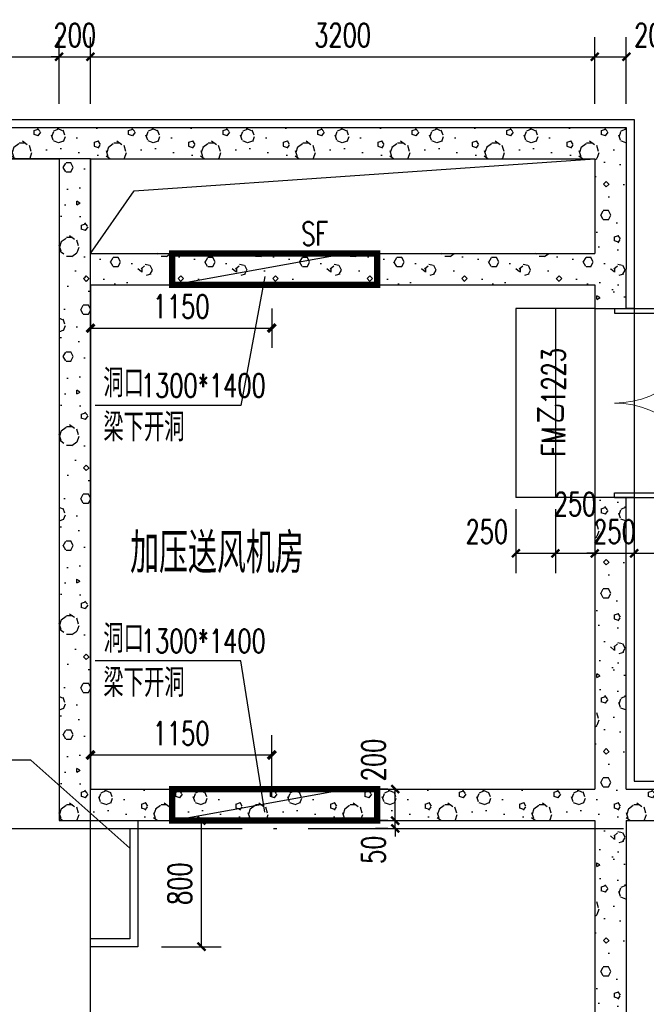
# Model space of a CAD drawing. Extents: x 797781 to 1255204, y 21234 to 1024248.
# Tile 930 of 1056: x 1190224 to 1194201, y 595164 to 601413. Entities that reach past the tile are written whole.
import ezdxf

# ---------------------------------------------------------------- set-up
doc = ezdxf.new("R2010")
doc.units = 0
doc.header["$LTSCALE"] = 1000
doc.header["$MEASUREMENT"] = 0
doc.linetypes.add('230303生产综合楼-平面图_t8$0$DOTE', pattern=[2.42, 2, -0.2, 0.02, -0.2])
for name, color, linetype in [('230303生产综合楼-平面图_t8$0$DOOR_FIRE', 4, 'Continuous'), ('230303生产综合楼-平面图_t8$0$DOOR_FIRE_TEXT', 7, 'Continuous'), ('230303生产综合楼-平面图_t8$0$DOTE', 1, '230303生产综合楼-平面图_t8$0$DOTE'), ('230303生产综合楼-平面图_t8$0$PUB_DIM', 3, 'Continuous'), ('230303生产综合楼-平面图_t8$0$PUB_HATCH', 8, 'Continuous'), ('230303生产综合楼-平面图_t8$0$PUB_TEXT', 7, 'Continuous'), ('230303生产综合楼-平面图_t8$0$STAIR', 2, 'Continuous'), ('230303生产综合楼-平面图_t8$0$SURFACE', 6, 'Continuous'), ('230303生产综合楼-平面图_t8$0$WALL', 40, 'Continuous'), ('230303生产综合楼-平面图_t8$0$条件', 7, 'Continuous'), ('230303生产综合楼-平面图_t8$0$板洞', 6, 'Continuous'), ('230303生产综合楼-平面图_t8$0$看线', 115, 'Continuous'), ('DIM_LEAD', 3, 'Continuous'), ('PUB_DIM', 3, 'Continuous'), ('PUB_TEXT', 7, 'Continuous')]:
    doc.layers.add(name, color=color, linetype=linetype)
doc.styles.add('230303生产综合楼-平面图_t8$0$_TCH_DIM', font='SIMPLEX', dxfattribs={"bigfont": 'GBCBIG'})
doc.styles.add('230303生产综合楼-平面图_T8$0$_TCH_DIM_T3', font='SIMPLEX', dxfattribs={"width": 0.705882, "bigfont": 'GBCBIG'})
doc.styles.add('230303生产综合楼-平面图_t8$0$_TCH_WINDOW', font='SIMPLEX', dxfattribs={"height": 3.5, "bigfont": 'GBCBIG'})
doc.styles.add('_TCH_DIM', font='SIMPLEX', dxfattribs={"bigfont": 'GBCBIG'})
doc.styles.add('_TCH_DIM_T3', font='SIMPLEX', dxfattribs={"width": 0.705882, "bigfont": 'GBCBIG'})
doc.dimstyles.new('230303生产综合楼-平面图_T8$0$_TCH_ARCH&&50', dxfattribs={"dimtxt": 148.75, "dimasz": 50, "dimexe": 125, "dimexo": 150, "dimgap": 63.125, "dimtad": 1, "dimdec": 0, "dimzin": 0, "dimdsep": 46, "dimtxsty": '230303生产综合楼-平面图_T8$0$_TCH_DIM_T3', "dimblk": '230303生产综合楼-平面图_t8$0$_ArchTick', "dimcen": 0.09, "dimclrt": 7, "dimazin": 2, "dimtfac": 1, "dimtdec": 0, "dimtix": 1, "dimtmove": 2, "dimatfit": 3, "dimfxl": 1, "dimtolj": 1, "dimtzin": 0, "dimarcsym": 0})
doc.dimstyles.new('_TCH_ARCH&&50', dxfattribs={"dimtxt": 148.75, "dimasz": 50, "dimexe": 125, "dimexo": 150, "dimgap": 63.125, "dimtad": 1, "dimdec": 0, "dimzin": 0, "dimdsep": 46, "dimtxsty": '_TCH_DIM_T3', "dimblk": 'ARCHTICK', "dimcen": 0.09, "dimclrt": 7, "dimazin": 2, "dimtfac": 1, "dimtdec": 0, "dimtix": 1, "dimtmove": 2, "dimatfit": 3, "dimfxl": 1, "dimtolj": 1, "dimtzin": 0, "dimarcsym": 0})
pattern_1 = [(0, (177, -183), (300, 600), [0, -600]), (0, (-174, -264), (300, 600), [0, -600]), (0, (21, -270), (300, 600), [0, -600]), (0, (234, -93), (300, 600), [0, -600]), (0, (-15, -300), (300, 600), [0, -600]), (0, (294, 285), (300, 600), [0, -600]), (0, (111, 237), (300, 600), [0, -600]), (0, (207, 162), (300, 600), [0, -600]), (0, (-282, 150), (300, 600), [0, -600]), (0, (12, 123), (300, 600), [0, -600]), (0, (-102, -30), (300, 600), [0, -600]), (0, (-96, -255), (300, 600), [0, -600]), (0, (129, -279), (300, 600), [0, -600]), (0, (294, -15), (300, 600), [0, -600]), (0, (-267, -108), (300, 600), [0, -600]), (0, (-216, -6), (300, 600), [0, -600]), (0, (18, -48), (300, 600), [0, -600]), (0, (-66, -135), (300, 600), [0, -600]), (0, (-114, 63), (300, 600), [0, -600]), (0, (-39, 288), (300, 600), [0, -600]), (0, (-243, -234), (300, 600), [0, -600]), (0, (87, 165), (300, 600), [0, -600]), (0, (-192, 174), (300, 600), [0, -600]), (0, (-240, 252), (300, 600), [0, -600]), (130.601294, (257.143, 97.143), (-1499.9999834, 1800.0000079), [26.34155, -11037.111]), (18.434949, (214.29, 108.57), (1499.9999945, 599.9999956), [27.10524, -3767.6279]), (90, (214.3, 82.86), (300, 600), [25.71428, -1174.28565]), (161.565051, (240, 74.29), (-1500.0000076, 599.999955), [27.10524, -3767.6279]), (53.130102, (240, 74.29), (300.000001, 600), [28.57143, -2971.4285]), (135, (262.86, -231.43), (-300.000036, 599.99996), [24.24366, -1672.8126]), (45, (228.57, -231.43), (299.999998, 599.999998), [24.24366, -1672.8126]), (135, (245.71, -248.57), (-300.000036, 599.99996), [24.24366, -1672.8126]), (45, (245.71, -248.57), (299.999998, 599.999998), [24.24366, -1672.8126]), (116.56505, (-25.7, 171.43), (-5e-05, 1199.99997), [31.94383, -638.8765]), (180, (-40, 200), (-300, 600), [34.28572, -565.71425]), (63.43495, (-88.57, 171.43), (3e-06, 1200), [31.94383, -638.8765]), (116.56505, (-74.3, 142.86), (-5e-05, 1199.99997), [31.94383, -638.8765]), (0, (-74.3, 142.86), (300, 600), [34.28572, -565.71425]), (63.43495, (-40, 142.86), (3e-06, 1200), [31.94383, -638.8765]), (107.102728, (200, -31.429), (-899.9999656, 3000.00000484), [38.86135, -16282.9025]), (143.972626, (188.57, 5.714), (-5699.9999277, 4199.9999952), [38.86135, -8122.02]), (180, (157.14, 28.6), (-300, 600), [37.14286, -562.8571]), (36.0273733, (88.57, 5.714), (5699.9999579, 4199.9999547), [38.86135, -8122.02]), (71.565051, (77.14, -28.57), (900.0000046, 2999.999995), [36.14032, -3758.5928]), (107.102728, (88.571, -65.714), (-899.9999656, 3000.00000484), [38.86135, -16282.9025]), (143.972626, (120, -88.57), (-5699.9999277, 4199.9999952), [38.86135, -8122.02]), (0, (120, -88.6), (300, 600), [37.14286, -562.8571]), (36.0273733, (157.143, -88.57), (5699.9999579, 4199.9999547), [38.86135, -8122.02]), (71.565051, (188.57, -65.71), (900.0000046, 2999.999995), [36.14032, -3758.5928]), (150.255118, (205.714, 248.57), (-900.000002, 599.9999926), [23.03502, -4814.3196]), (90, (185.7, 237.14), (300, 600), [22.85714, -1177.14275]), (29.744881, (185.714, 237.14), (900.0000005, 599.999997), [23.03502, -4814.3196]), (116.56505, (65.7, -177.14), (-5e-05, 1199.99997), [31.94383, -638.8765]), (168.690067, (51.43, -148.57), (-2700.000002, 599.999985), [29.13725, -6089.6855]), (41.185925, (0, -162.857), (7499.99995456, 6599.9999423), [30.37184, -12725.802]), (90, (0, -191.43), (300, 600), [28.57143, -1171.4285]), (138.814074, (22.857, -211.429), (-7499.9998667, 6600.00004204), [30.37184, -12725.802]), (16.6992442, (22.857, -211.429), (9899.9999255, 2999.9999686), [29.82945, -12498.5375]), (60.945396, (51.43, -202.857), (299.9999992, 599.9999947), [29.41609, -12325.3395]), (109.983106, (-185.714, 74.286), (-1500.00000565, 4199.9999889), [33.442, -14012.1975]), (155.556045, (-197.143, 105.714), (-3900.00001487, 1799.9999626), [34.52299, -14465.1315]), (24.4439547, (-260, 105.714), (3900.00000195, 1799.99999134), [34.52299, -14465.1315]), (70.0168934, (-271.429, 74.286), (1500.0000045, 4199.9999896), [33.442, -14012.1975]), (109.983106, (-260, 42.857), (-1500.00000565, 4199.9999889), [33.442, -14012.1975]), (160.016893, (-228.57, 31.43), (-1500.0000009, 599.9999727), [33.442, -6989.3775]), (19.9831065, (-228.57, 31.43), (1499.9999918, 599.999999), [33.442, -6989.3775]), (70.0168934, (-197.143, 42.857), (1500.0000045, 4199.9999896), [33.442, -14012.1975]), (122.005383, (37.14, 20), (-300.0000403, 599.9999694), [26.95423, -5633.434]), (18.434949, (-2.86, 34.29), (1499.9999945, 599.9999956), [27.10524, -3767.6279]), (90, (-2.86, 8.57), (300, 600), [25.71428, -1174.28565]), (161.565051, (22.86, 0), (-1500.0000076, 599.999955), [27.10524, -3767.6279]), (54.4623222, (22.857, 0), (2099.999997, 2999.9999955), [24.57807, -10298.2115]), (116.56505, (-137.14, -125.7), (-5e-05, 1199.99997), [31.94383, -638.8765]), (180, (-151.4, -97.14), (-300, 600), [31.42857, -568.5714]), (59.0362434, (-200, -125.714), (300.000001, 599.999997), [33.31973, -6963.822]), (120.963756, (-182.857, -154.286), (-300.000041, 599.9999724), [33.31973, -6963.822]), (0, (-182.86, -154.3), (300, 600), [31.42857, -568.5714]), (63.43495, (-151.43, -154.3), (3e-06, 1200), [31.94383, -638.8765])]

# ---------------------------------------------------------------- blocks, each defined once
blk = doc.blocks.new('_ArchTick')
at = {"color": 0, "linetype": 'ByBlock', "const_width": 0.4}
blk.add_lwpolyline([(-0.5, -0.5), (0.5, 0.5)], dxfattribs=at)
blk = doc.blocks.new('*D1541')
at = {"layer": 'Defpoints', "color": 0, "transparency": 16777216}
for p in [(1191824, 596746.6), (1190673.6, 596330), (1191824, 596330)]:
    blk.add_point(p, dxfattribs=at)
at = {"layer": 'PUB_DIM', "color": 0, "lineweight": -2, "transparency": 16777216}
for p, q in [((1190673.6, 596480), (1190673.6, 596871.6)), ((1191824, 596480), (1191824, 596871.6)), ((1190673.6, 596746.6), (1191824, 596746.6))]:
    blk.add_line(p, q, dxfattribs=at)
at = {"layer": 'PUB_DIM', "color": 0, "lineweight": -2, "transparency": 16777216, "xscale": 50, "yscale": 50, "zscale": 50, "rotation": 180}
blk.add_blockref('_ArchTick', (1190673.6, 596746.6), dxfattribs=at)
at = {"layer": 'PUB_DIM', "color": 0, "lineweight": -2, "transparency": 16777216, "xscale": 50, "yscale": 50, "zscale": 50}
blk.add_blockref('_ArchTick', (1191824, 596746.6), dxfattribs=at)
at = {"layer": 'PUB_DIM', "color": 7, "transparency": 16777216, "insert": (1191248.8, 596884.1), "char_height": 148.75, "attachment_point": 5, "style": '_TCH_DIM_T3'}
blk.add_mtext('\\A1;1150', dxfattribs=at)
blk = doc.blocks.new('230303生产综合楼-平面图_t8$0$_ArchTick')
at = {"color": 0, "linetype": 'ByBlock', "const_width": 0.3}
blk.add_lwpolyline([(-0.5, -0.5), (0.5, 0.5)], dxfattribs=at)
blk = doc.blocks.new('*D3311')
at = {"layer": '230303生产综合楼-平面图_t8$0$PUB_DIM', "color": 0, "lineweight": -2, "transparency": 16777216}
for p, q in [((1194123.6, 598306), (1194123.6, 597901.6)), ((1194373.6, 598306), (1194373.6, 597901.6)), ((1194123.6, 598026.6), (1194373.6, 598026.6))]:
    blk.add_line(p, q, dxfattribs=at)
at = {"layer": 'Defpoints', "color": 0, "transparency": 16777216}
for p in [(1194123.6, 598456), (1194373.6, 598456), (1194373.6, 598026.6)]:
    blk.add_point(p, dxfattribs=at)
at = {"layer": '230303生产综合楼-平面图_t8$0$PUB_DIM', "color": 0, "lineweight": -2, "transparency": 16777216, "xscale": 50, "yscale": 50, "zscale": 50, "rotation": 180}
blk.add_blockref('230303生产综合楼-平面图_t8$0$_ArchTick', (1194123.6, 598026.6), dxfattribs=at)
at = {"layer": '230303生产综合楼-平面图_t8$0$PUB_DIM', "color": 0, "lineweight": -2, "transparency": 16777216, "xscale": 50, "yscale": 50, "zscale": 50}
blk.add_blockref('230303生产综合楼-平面图_t8$0$_ArchTick', (1194373.6, 598026.6), dxfattribs=at)
at = {"layer": '230303生产综合楼-平面图_t8$0$PUB_DIM', "color": 7, "transparency": 16777216, "insert": (1194558.6, 598164.1), "char_height": 148.75, "attachment_point": 5, "style": '230303生产综合楼-平面图_T8$0$_TCH_DIM_T3'}
blk.add_mtext('\\A1;250', dxfattribs=at)
blk = doc.blocks.new('*D3312')
at = {"layer": '230303生产综合楼-平面图_t8$0$PUB_DIM', "color": 0, "lineweight": -2, "transparency": 16777216}
for p, q in [((1193873.6, 598306), (1193873.6, 597901.6)), ((1194123.6, 598306), (1194123.6, 597901.6)), ((1193873.6, 598026.6), (1193823.6, 598026.6)), ((1193873.6, 598026.6), (1194123.6, 598026.6)), ((1194123.6, 598026.6), (1194173.6, 598026.6))]:
    blk.add_line(p, q, dxfattribs=at)
at = {"layer": 'Defpoints', "color": 0, "transparency": 16777216}
for p in [(1193873.6, 598456), (1194123.6, 598456), (1194123.6, 598026.6)]:
    blk.add_point(p, dxfattribs=at)
at = {"layer": '230303生产综合楼-平面图_t8$0$PUB_DIM', "color": 0, "lineweight": -2, "transparency": 16777216, "xscale": 50, "yscale": 50, "zscale": 50}
blk.add_blockref('230303生产综合楼-平面图_t8$0$_ArchTick', (1193873.6, 598026.6), dxfattribs=at)
at = {"layer": '230303生产综合楼-平面图_t8$0$PUB_DIM', "color": 0, "lineweight": -2, "transparency": 16777216, "xscale": 50, "yscale": 50, "zscale": 50, "rotation": 180}
blk.add_blockref('230303生产综合楼-平面图_t8$0$_ArchTick', (1194123.6, 598026.6), dxfattribs=at)
at = {"layer": '230303生产综合楼-平面图_t8$0$PUB_DIM', "color": 7, "transparency": 16777216, "insert": (1193998.6, 598164.1), "char_height": 148.75, "attachment_point": 5, "style": '230303生产综合楼-平面图_T8$0$_TCH_DIM_T3'}
blk.add_mtext('\\A1;250', dxfattribs=at)
blk = doc.blocks.new('*D3313')
at = {"layer": '230303生产综合楼-平面图_t8$0$PUB_DIM', "color": 0, "lineweight": -2, "transparency": 16777216}
for p, q in [((1193623.6, 598306), (1193623.6, 597901.6)), ((1193873.6, 598306), (1193873.6, 597901.6)), ((1193623.6, 598026.6), (1193873.6, 598026.6))]:
    blk.add_line(p, q, dxfattribs=at)
at = {"layer": 'Defpoints', "color": 0, "transparency": 16777216}
for p in [(1193623.6, 598456), (1193873.6, 598456), (1193873.6, 598026.6)]:
    blk.add_point(p, dxfattribs=at)
at = {"layer": '230303生产综合楼-平面图_t8$0$PUB_DIM', "color": 0, "lineweight": -2, "transparency": 16777216, "xscale": 50, "yscale": 50, "zscale": 50, "rotation": 180}
blk.add_blockref('230303生产综合楼-平面图_t8$0$_ArchTick', (1193623.6, 598026.6), dxfattribs=at)
at = {"layer": '230303生产综合楼-平面图_t8$0$PUB_DIM', "color": 0, "lineweight": -2, "transparency": 16777216, "xscale": 50, "yscale": 50, "zscale": 50}
blk.add_blockref('230303生产综合楼-平面图_t8$0$_ArchTick', (1193873.6, 598026.6), dxfattribs=at)
at = {"layer": '230303生产综合楼-平面图_t8$0$PUB_DIM', "color": 7, "transparency": 16777216, "insert": (1193748.6, 598339.1), "char_height": 148.75, "attachment_point": 5, "style": '230303生产综合楼-平面图_T8$0$_TCH_DIM_T3'}
blk.add_mtext('\\A1;250', dxfattribs=at)
blk = doc.blocks.new('*D3314')
at = {"layer": '230303生产综合楼-平面图_t8$0$PUB_DIM', "color": 0, "lineweight": -2, "transparency": 16777216}
for p, q in [((1193373.6, 598306), (1193373.6, 597901.6)), ((1193623.6, 598306), (1193623.6, 597901.6)), ((1193373.6, 598026.6), (1193623.6, 598026.6))]:
    blk.add_line(p, q, dxfattribs=at)
at = {"layer": 'Defpoints', "color": 0, "transparency": 16777216}
for p in [(1193373.6, 598456), (1193623.6, 598456), (1193623.6, 598026.6)]:
    blk.add_point(p, dxfattribs=at)
at = {"layer": '230303生产综合楼-平面图_t8$0$PUB_DIM', "color": 0, "lineweight": -2, "transparency": 16777216, "xscale": 50, "yscale": 50, "zscale": 50, "rotation": 180}
blk.add_blockref('230303生产综合楼-平面图_t8$0$_ArchTick', (1193373.6, 598026.6), dxfattribs=at)
at = {"layer": '230303生产综合楼-平面图_t8$0$PUB_DIM', "color": 0, "lineweight": -2, "transparency": 16777216, "xscale": 50, "yscale": 50, "zscale": 50}
blk.add_blockref('230303生产综合楼-平面图_t8$0$_ArchTick', (1193623.6, 598026.6), dxfattribs=at)
at = {"layer": '230303生产综合楼-平面图_t8$0$PUB_DIM', "color": 7, "transparency": 16777216, "insert": (1193188.6, 598164.1), "char_height": 148.75, "attachment_point": 5, "style": '230303生产综合楼-平面图_T8$0$_TCH_DIM_T3'}
blk.add_mtext('\\A1;250', dxfattribs=at)
blk = doc.blocks.new('*D3317')
at = {"layer": 'Defpoints', "color": 0, "transparency": 16777216}
for p in [(1190673.6, 599730), (1191824, 599730), (1191824, 599456.1)]:
    blk.add_point(p, dxfattribs=at)
at = {"layer": 'PUB_DIM', "color": 0, "lineweight": -2, "transparency": 16777216}
for p, q in [((1190673.6, 599580), (1190673.6, 599331.1)), ((1191824, 599580), (1191824, 599331.1)), ((1190673.6, 599456.1), (1191824, 599456.1))]:
    blk.add_line(p, q, dxfattribs=at)
at = {"layer": 'PUB_DIM', "color": 0, "lineweight": -2, "transparency": 16777216, "xscale": 50, "yscale": 50, "zscale": 50, "rotation": 180}
blk.add_blockref('_ArchTick', (1190673.6, 599456.1), dxfattribs=at)
at = {"layer": 'PUB_DIM', "color": 0, "lineweight": -2, "transparency": 16777216, "xscale": 50, "yscale": 50, "zscale": 50}
blk.add_blockref('_ArchTick', (1191824, 599456.1), dxfattribs=at)
at = {"layer": 'PUB_DIM', "color": 7, "transparency": 16777216, "insert": (1191248.8, 599593.6), "char_height": 148.75, "attachment_point": 5, "style": '_TCH_DIM_T3'}
blk.add_mtext('\\A1;1150', dxfattribs=at)
blk = doc.blocks.new('*D3349')
at = {"layer": '230303生产综合楼-平面图_t8$0$PUB_DIM', "color": 0, "lineweight": -2, "transparency": 16777216}
for p, q in [((1191123.6, 596330), (1191502.5, 596330)), ((1191377.5, 595530), (1191377.5, 596330)), ((1191123.6, 595530), (1191502.5, 595530))]:
    blk.add_line(p, q, dxfattribs=at)
at = {"layer": 'Defpoints', "color": 0, "transparency": 16777216}
for p in [(1190973.6, 596330), (1191377.5, 596330), (1190973.6, 595530)]:
    blk.add_point(p, dxfattribs=at)
at = {"layer": '230303生产综合楼-平面图_t8$0$PUB_DIM', "color": 0, "lineweight": -2, "transparency": 16777216, "xscale": 50, "yscale": 50, "zscale": 50}
for p, rotation in [((1191377.5, 596330), 90), ((1191377.5, 595530), 270)]:
    blk.add_blockref('230303生产综合楼-平面图_t8$0$_ArchTick', p, dxfattribs=dict(at, rotation=rotation))
at = {"layer": '230303生产综合楼-平面图_t8$0$PUB_DIM', "color": 7, "transparency": 16777216, "insert": (1191240, 595930), "char_height": 148.75, "attachment_point": 5, "rotation": 90, "style": '230303生产综合楼-平面图_T8$0$_TCH_DIM_T3'}
blk.add_mtext('\\A1;800', dxfattribs=at)
blk = doc.blocks.new('*D3358')
at = {"layer": '230303生产综合楼-平面图_t8$0$PUB_DIM', "color": 0, "lineweight": -2, "transparency": 16777216}
for p, q in [((1192561.1, 596530), (1192482.3, 596530)), ((1192607.3, 596330), (1192607.3, 596530)), ((1192561.1, 596330), (1192482.3, 596330))]:
    blk.add_line(p, q, dxfattribs=at)
at = {"layer": 'Defpoints', "color": 0, "transparency": 16777216}
for p in [(1192607.3, 596530), (1192711.1, 596530), (1192711.1, 596330)]:
    blk.add_point(p, dxfattribs=at)
at = {"layer": '230303生产综合楼-平面图_t8$0$PUB_DIM', "color": 0, "lineweight": -2, "transparency": 16777216, "xscale": 50, "yscale": 50, "zscale": 50}
for p, rotation in [((1192607.3, 596530), 90), ((1192607.3, 596330), 270)]:
    blk.add_blockref('230303生产综合楼-平面图_t8$0$_ArchTick', p, dxfattribs=dict(at, rotation=rotation))
at = {"layer": '230303生产综合楼-平面图_t8$0$PUB_DIM', "color": 7, "transparency": 16777216, "insert": (1192469.8, 596715), "char_height": 148.75, "attachment_point": 5, "rotation": 90, "style": '230303生产综合楼-平面图_T8$0$_TCH_DIM_T3'}
blk.add_mtext('\\A1;200', dxfattribs=at)
blk = doc.blocks.new('*D3359')
at = {"layer": '230303生产综合楼-平面图_t8$0$PUB_DIM', "color": 0, "lineweight": -2, "transparency": 16777216}
for p, q in [((1192561.1, 596330), (1192482.3, 596330)), ((1192607.3, 596330), (1192607.3, 596380)), ((1192607.3, 596280), (1192607.3, 596330)), ((1192561.1, 596280), (1192482.3, 596280)), ((1192607.3, 596280), (1192607.3, 596230))]:
    blk.add_line(p, q, dxfattribs=at)
at = {"layer": 'Defpoints', "color": 0, "transparency": 16777216}
for p in [(1192607.3, 596330), (1192711.1, 596330), (1192711.1, 596280)]:
    blk.add_point(p, dxfattribs=at)
at = {"layer": '230303生产综合楼-平面图_t8$0$PUB_DIM', "color": 0, "lineweight": -2, "transparency": 16777216, "xscale": 50, "yscale": 50, "zscale": 50}
for p, rotation in [((1192607.3, 596330), 270), ((1192607.3, 596280), 90)]:
    blk.add_blockref('230303生产综合楼-平面图_t8$0$_ArchTick', p, dxfattribs=dict(at, rotation=rotation))
at = {"layer": '230303生产综合楼-平面图_t8$0$PUB_DIM', "color": 7, "transparency": 16777216, "insert": (1192469.8, 596145), "char_height": 148.75, "attachment_point": 5, "rotation": 90, "style": '230303生产综合楼-平面图_T8$0$_TCH_DIM_T3'}
blk.add_mtext('\\A1;50', dxfattribs=at)
blk = doc.blocks.new('*D3362')
at = {"layer": '230303生产综合楼-平面图_t8$0$PUB_DIM', "color": 0, "lineweight": -2, "transparency": 16777216}
for p, q in [((1187923.6, 600880), (1187923.6, 601303.1)), ((1190473.6, 600880), (1190473.6, 601303.1)), ((1187923.6, 601178.1), (1190473.6, 601178.1))]:
    blk.add_line(p, q, dxfattribs=at)
at = {"layer": 'Defpoints', "color": 0, "transparency": 16777216}
for p in [(1190473.6, 601178.1), (1187923.6, 600730), (1190473.6, 600730)]:
    blk.add_point(p, dxfattribs=at)
at = {"layer": '230303生产综合楼-平面图_t8$0$PUB_DIM', "color": 0, "lineweight": -2, "transparency": 16777216, "xscale": 50, "yscale": 50, "zscale": 50, "rotation": 180}
blk.add_blockref('230303生产综合楼-平面图_t8$0$_ArchTick', (1187923.6, 601178.1), dxfattribs=at)
at = {"layer": '230303生产综合楼-平面图_t8$0$PUB_DIM', "color": 0, "lineweight": -2, "transparency": 16777216, "xscale": 50, "yscale": 50, "zscale": 50}
blk.add_blockref('230303生产综合楼-平面图_t8$0$_ArchTick', (1190473.6, 601178.1), dxfattribs=at)
at = {"layer": '230303生产综合楼-平面图_t8$0$PUB_DIM', "color": 7, "transparency": 16777216, "insert": (1189198.6, 601315.6), "char_height": 148.75, "attachment_point": 5, "style": '230303生产综合楼-平面图_T8$0$_TCH_DIM_T3'}
blk.add_mtext('\\A1;2550', dxfattribs=at)
blk = doc.blocks.new('*D3363')
at = {"layer": '230303生产综合楼-平面图_t8$0$PUB_DIM', "color": 0, "lineweight": -2, "transparency": 16777216}
for p, q in [((1190473.6, 600880), (1190473.6, 601303.1)), ((1190673.6, 600880), (1190673.6, 601303.1)), ((1190473.6, 601178.1), (1190423.6, 601178.1)), ((1190473.6, 601178.1), (1190673.6, 601178.1)), ((1190673.6, 601178.1), (1190723.6, 601178.1))]:
    blk.add_line(p, q, dxfattribs=at)
at = {"layer": 'Defpoints', "color": 0, "transparency": 16777216}
for p in [(1190673.6, 601178.1), (1190473.6, 600730), (1190673.6, 600730)]:
    blk.add_point(p, dxfattribs=at)
at = {"layer": '230303生产综合楼-平面图_t8$0$PUB_DIM', "color": 0, "lineweight": -2, "transparency": 16777216, "xscale": 50, "yscale": 50, "zscale": 50}
blk.add_blockref('230303生产综合楼-平面图_t8$0$_ArchTick', (1190473.6, 601178.1), dxfattribs=at)
at = {"layer": '230303生产综合楼-平面图_t8$0$PUB_DIM', "color": 0, "lineweight": -2, "transparency": 16777216, "xscale": 50, "yscale": 50, "zscale": 50, "rotation": 180}
blk.add_blockref('230303生产综合楼-平面图_t8$0$_ArchTick', (1190673.6, 601178.1), dxfattribs=at)
at = {"layer": '230303生产综合楼-平面图_t8$0$PUB_DIM', "color": 7, "transparency": 16777216, "insert": (1190573.6, 601315.6), "char_height": 148.75, "attachment_point": 5, "style": '230303生产综合楼-平面图_T8$0$_TCH_DIM_T3'}
blk.add_mtext('\\A1;200', dxfattribs=at)
blk = doc.blocks.new('*D3364')
at = {"layer": '230303生产综合楼-平面图_t8$0$PUB_DIM', "color": 0, "lineweight": -2, "transparency": 16777216}
for p, q in [((1190673.6, 600880), (1190673.6, 601303.1)), ((1193873.6, 600880), (1193873.6, 601303.1)), ((1190673.6, 601178.1), (1193873.6, 601178.1))]:
    blk.add_line(p, q, dxfattribs=at)
at = {"layer": 'Defpoints', "color": 0, "transparency": 16777216}
for p in [(1193873.6, 601178.1), (1190673.6, 600730), (1193873.6, 600730)]:
    blk.add_point(p, dxfattribs=at)
at = {"layer": '230303生产综合楼-平面图_t8$0$PUB_DIM', "color": 0, "lineweight": -2, "transparency": 16777216, "xscale": 50, "yscale": 50, "zscale": 50, "rotation": 180}
blk.add_blockref('230303生产综合楼-平面图_t8$0$_ArchTick', (1190673.6, 601178.1), dxfattribs=at)
at = {"layer": '230303生产综合楼-平面图_t8$0$PUB_DIM', "color": 0, "lineweight": -2, "transparency": 16777216, "xscale": 50, "yscale": 50, "zscale": 50}
blk.add_blockref('230303生产综合楼-平面图_t8$0$_ArchTick', (1193873.6, 601178.1), dxfattribs=at)
at = {"layer": '230303生产综合楼-平面图_t8$0$PUB_DIM', "color": 7, "transparency": 16777216, "insert": (1192273.6, 601315.6), "char_height": 148.75, "attachment_point": 5, "style": '230303生产综合楼-平面图_T8$0$_TCH_DIM_T3'}
blk.add_mtext('\\A1;3200', dxfattribs=at)
blk = doc.blocks.new('*D3365')
at = {"layer": '230303生产综合楼-平面图_t8$0$PUB_DIM', "color": 0, "lineweight": -2, "transparency": 16777216}
for p, q in [((1193873.6, 600880), (1193873.6, 601303.1)), ((1194073.6, 600880), (1194073.6, 601303.1)), ((1193873.6, 601178.1), (1194073.6, 601178.1))]:
    blk.add_line(p, q, dxfattribs=at)
at = {"layer": 'Defpoints', "color": 0, "transparency": 16777216}
for p in [(1194073.6, 601178.1), (1193873.6, 600730), (1194073.6, 600730)]:
    blk.add_point(p, dxfattribs=at)
at = {"layer": '230303生产综合楼-平面图_t8$0$PUB_DIM', "color": 0, "lineweight": -2, "transparency": 16777216, "xscale": 50, "yscale": 50, "zscale": 50, "rotation": 180}
blk.add_blockref('230303生产综合楼-平面图_t8$0$_ArchTick', (1193873.6, 601178.1), dxfattribs=at)
at = {"layer": '230303生产综合楼-平面图_t8$0$PUB_DIM', "color": 0, "lineweight": -2, "transparency": 16777216, "xscale": 50, "yscale": 50, "zscale": 50}
blk.add_blockref('230303生产综合楼-平面图_t8$0$_ArchTick', (1194073.6, 601178.1), dxfattribs=at)
at = {"layer": '230303生产综合楼-平面图_t8$0$PUB_DIM', "color": 7, "transparency": 16777216, "insert": (1194258.6, 601315.6), "char_height": 148.75, "attachment_point": 5, "style": '230303生产综合楼-平面图_T8$0$_TCH_DIM_T3'}
blk.add_mtext('\\A1;200', dxfattribs=at)
blk = doc.blocks.new('230303生产综合楼-平面图_t8$0$$DorLib2D$00000002')
for p, q in [((-0.5, 0), (-0.5, 0.4875)), ((-0.475, 0.4875), (-0.5, 0.4875)), ((-0.475, 0), (-0.475, 0.4875)), ((0.475, 0), (0.475, 0.4875)), ((0.475, 0.4875), (0.5, 0.4875)), ((0.5, 0), (0.5, 0.4875)), ((-0.5, 0), (-0.475, 0)), ((0.5, 0), (0.475, 0))]:
    blk.add_line(p, q)
at = {"lineweight": 13}
for centre, start, end in [((-0.4875, 0), 0, 88.5307), ((0.4875, 0), 91.4693, 180)]:
    blk.add_arc(centre, 0.4875, start, end, dxfattribs=at)

msp = doc.modelspace()

# ---------------------------------------------------------------- hatches: boundary and pattern name
at = {"layer": '230303生产综合楼-平面图_t8$0$PUB_HATCH'}
h = msp.add_hatch(dxfattribs=at)
h.set_pattern_fill('加气混凝土', color=256, scale=50, style=0)
h.set_pattern_definition(pattern_1)
h.paths.add_polyline_path([(1188273.6, 600730), (1188273.6, 600530), (1190473.6, 600530), (1190573.6, 600596.6), (1190573.6, 600730)])
h = msp.add_hatch(dxfattribs=at)
h.set_pattern_fill('加气混凝土', color=256, scale=50, style=0)
h.set_pattern_definition(pattern_1)
h.paths.add_polyline_path([(1190573.6, 600596.6), (1190673.6, 600530), (1193873.6, 600530), (1194073.6, 600730), (1190573.6, 600730)])
h = msp.add_hatch(dxfattribs=at)
h.set_pattern_fill('加气混凝土', color=256, scale=50, style=0)
h.set_pattern_definition(pattern_1)
h.paths.add_polyline_path([(1194073.6, 600730), (1193873.6, 600530), (1193873.6, 599930), (1193940.3, 599830), (1194073.6, 599830)])
h = msp.add_hatch(dxfattribs=at)
h.set_pattern_fill('加气混凝土', color=256, scale=50, style=0)
h.set_pattern_definition(pattern_1)
h.paths.add_polyline_path([(1190573.6, 600596.6), (1190473.6, 600530), (1190473.6, 599830), (1190606.9, 599830), (1190673.6, 599930), (1190673.6, 600530)])
h = msp.add_hatch(dxfattribs=at)
h.set_pattern_fill('加气混凝土', color=256, scale=50, style=0)
h.set_pattern_definition(pattern_1)
h.paths.add_polyline_path([(1190606.9, 599830), (1190673.6, 599730), (1193873.6, 599730), (1193940.3, 599830), (1193873.6, 599930), (1190673.6, 599930)])
h = msp.add_hatch(dxfattribs=at)
h.set_pattern_fill('加气混凝土', color=256, scale=50, style=0)
h.set_pattern_definition(pattern_1)
h.paths.add_polyline_path([(1190606.9, 599830), (1190473.6, 599830), (1190473.6, 596330), (1190673.6, 596530), (1190673.6, 599730)])
h = msp.add_hatch(dxfattribs=at)
h.set_pattern_fill('加气混凝土', color=256, scale=50, style=0)
h.set_pattern_definition(pattern_1)
h.paths.add_polyline_path([(1193873.6, 599730), (1193873.6, 599580), (1194073.6, 599580), (1194073.6, 599830), (1193940.3, 599830)])
h = msp.add_hatch(dxfattribs=at)
h.set_pattern_fill('加气混凝土', color=256, scale=50, style=0)
h.set_pattern_definition(pattern_1)
h.paths.add_polyline_path([(1194073.6, 596530), (1194073.6, 598380), (1193873.6, 598380), (1193873.6, 596530), (1193973.6, 596430)])
h = msp.add_hatch(dxfattribs=at)
h.set_pattern_fill('加气混凝土', color=256, scale=50, style=0)
h.set_pattern_definition(pattern_1)
h.paths.add_polyline_path([(1190673.6, 596530), (1190473.6, 596330), (1193873.6, 596330), (1193973.6, 596430), (1193873.6, 596530)])
h = msp.add_hatch(dxfattribs=at)
h.set_pattern_fill('加气混凝土', color=256, scale=50, style=0)
h.set_pattern_definition(pattern_1)
h.paths.add_polyline_path([(1193973.6, 596430), (1194073.6, 596330), (1194463.5, 596330), (1194463.5, 596530), (1194073.6, 596530)])
h = msp.add_hatch(dxfattribs=at)
h.set_pattern_fill('加气混凝土', color=256, scale=50, style=0)
h.set_pattern_definition(pattern_1)
h.paths.add_polyline_path([(1193973.6, 596430), (1193873.6, 596330), (1193873.6, 592030), (1193973.6, 591963.3), (1194073.6, 592030), (1194073.6, 596330)])

# ---------------------------------------------------------------- linework, layer by layer
for points in [[(1190673.6, 596330), (1190973.6, 596330), (1190973.6, 595530), (1190673.6, 595530)], [(1190673.6, 596280), (1190923.6, 596280), (1190923.6, 595580), (1190673.6, 595580)]]:
    msp.add_lwpolyline(points)
at = {"layer": '230303生产综合楼-平面图_t8$0$DOOR_FIRE'}
for p, q in [((1193873.6, 599580), (1193873.6, 598380)), ((1194123.6, 599580), (1194123.6, 598380))]:
    msp.add_line(p, q, dxfattribs=at)
at = {"layer": '230303生产综合楼-平面图_t8$0$DOTE'}
msp.add_line((1187215.1, 596280), (1194463.5, 596280), dxfattribs=at)
at = {"layer": '230303生产综合楼-平面图_t8$0$STAIR'}
for p, q in [((1193373.6, 599580), (1193373.6, 598380)), ((1193873.6, 599580), (1193373.6, 599580)), ((1193623.6, 599580), (1193623.6, 598380)), ((1193873.6, 598380), (1193373.6, 598380))]:
    msp.add_line(p, q, dxfattribs=at)
at = {"layer": '230303生产综合楼-平面图_t8$0$SURFACE'}
for p, q in [((1187906.9, 600780), (1190573.6, 600780)), ((1190573.6, 600780), (1194123.6, 600780)), ((1194123.6, 600780), (1194123.6, 599830)), ((1194123.6, 599830), (1194123.6, 599580)), ((1194123.6, 599580), (1194073.6, 599580)), ((1194123.6, 598380), (1194073.6, 598380)), ((1194123.6, 598380), (1194123.6, 596580)), ((1194123.6, 596580), (1194463.5, 596580))]:
    msp.add_line(p, q, dxfattribs=at)
at = {"layer": '230303生产综合楼-平面图_t8$0$WALL'}
for p, q in [((1188273.6, 600730), (1190573.6, 600730)), ((1190573.6, 600730), (1194073.6, 600730)), ((1194073.6, 600730), (1194073.6, 599830)), ((1188273.6, 600530), (1190473.6, 600530)), ((1190473.6, 600530), (1190473.6, 599830)), ((1190673.6, 600530), (1193873.6, 600530)), ((1190673.6, 600530), (1190673.6, 599930)), ((1193873.6, 600530), (1193873.6, 599930)), ((1190673.6, 599930), (1193873.6, 599930)), ((1190473.6, 599830), (1190473.6, 596330)), ((1194073.6, 599580), (1194073.6, 599830)), ((1190673.6, 599730), (1190673.6, 596530)), ((1190673.6, 599730), (1193873.6, 599730)), ((1193873.6, 599730), (1193873.6, 599580)), ((1193873.6, 599580), (1194073.6, 599580)), ((1194073.6, 598380), (1193873.6, 598380)), ((1193873.6, 598380), (1193873.6, 596530)), ((1194073.6, 596530), (1194073.6, 598380)), ((1190673.6, 596530), (1193873.6, 596530)), ((1194073.6, 596530), (1194463.5, 596530)), ((1190473.6, 596330), (1193873.6, 596330)), ((1193873.6, 596330), (1193873.6, 592030)), ((1194073.6, 596330), (1194073.6, 592030)), ((1194073.6, 596330), (1194463.5, 596330))]:
    msp.add_line(p, q, dxfattribs=at)
at = {"layer": '230303生产综合楼-平面图_t8$0$条件', "color": 1, "const_width": 40}
for points in [[(1191192, 599930), (1192492, 599930), (1192492, 599730), (1191192, 599730)], [(1191192, 596530), (1192492, 596530), (1192492, 596330), (1191192, 596330)]]:
    msp.add_lwpolyline(points, close=True, dxfattribs=at)
at = {"layer": '230303生产综合楼-平面图_t8$0$条件', "color": 1}
for points in [[(1191192, 599730), (1192292, 599930)], [(1191192, 596330), (1192292, 596530)]]:
    msp.add_lwpolyline(points, dxfattribs=at)
at = {"layer": '230303生产综合楼-平面图_t8$0$板洞'}
msp.add_lwpolyline([(1190673.6, 599930), (1190950.2, 600327), (1193873.6, 600530)], dxfattribs=at)
at = {"layer": '230303生产综合楼-平面图_t8$0$看线'}
msp.add_lwpolyline([(1190673.6, 600530), (1187873.6, 600530), (1187873.6, 592030), (1190673.6, 592030)], close=True, dxfattribs=at)
at = {"layer": 'DIM_LEAD'}
for p, q in [((1191779.9, 599783.1), (1191628.3, 598965)), ((1191779.9, 599783.1), (1191628.3, 598965)), ((1191628.3, 598965), (1190702.7, 598965)), ((1191628.3, 597343.2), (1190702.7, 597343.2)), ((1191779.9, 596383.2), (1191628.3, 597343.2)), ((1191779.9, 596383.2), (1191628.3, 597343.2)), ((1190295.8, 596713), (1188162.1, 596713)), ((1190923.6, 596155.8), (1190295.8, 596713)), ((1190923.6, 596155.8), (1190295.8, 596713)), ((1190923.6, 596155.8), (1190295.8, 596713))]:
    msp.add_line(p, q, dxfattribs=at)

# ---------------------------------------------------------------- block references
at = {"layer": '230303生产综合楼-平面图_t8$0$DOOR_FIRE', "xscale": 1200, "yscale": 1200, "zscale": 250, "rotation": 270.0000000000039}
msp.add_blockref('230303生产综合楼-平面图_t8$0$$DorLib2D$00000002', (1193998.6, 598980), dxfattribs=at)

# ---------------------------------------------------------------- texts
at = {"layer": '230303生产综合楼-平面图_t8$0$DOOR_FIRE_TEXT', "style": '230303生产综合楼-平面图_t8$0$_TCH_WINDOW', "width": 0.705882}
for s, p in [('1223', (1193686.1, 598969.5)), ('FM', (1193686.1, 598640.4))]:
    msp.add_text(s, height=148.75, rotation=90, dxfattribs=at).set_placement(p)
at = {"layer": '230303生产综合楼-平面图_t8$0$DOOR_FIRE_TEXT', "style": '230303生产综合楼-平面图_t8$0$_TCH_WINDOW'}
msp.add_text('乙', height=178.7, rotation=90, dxfattribs=at).set_placement((1193686.1, 598850.4))
at = {"layer": '230303生产综合楼-平面图_t8$0$PUB_TEXT', "style": '230303生产综合楼-平面图_t8$0$_TCH_DIM', "width": 0.705882}
msp.add_text('SF', height=148.75, dxfattribs=at).set_placement((1192011.3, 599980.6))
at = {"layer": '230303生产综合楼-平面图_t8$0$PUB_TEXT', "style": '230303生产综合楼-平面图_t8$0$_TCH_DIM'}
msp.add_text('加压送风机房', height=255.32, dxfattribs=at).set_placement((1190924.6, 597900.1))
at = {"layer": 'PUB_TEXT', "style": '_TCH_DIM'}
for s, height, p in [('梁下开洞', 178.72, (1189358.8, 599762.9)), ('洞口', 178.72, (1190755.2, 599017.5)), ('梁下开洞', 178.72, (1190755.2, 598737.5)), ('洞口', 178.72, (1190755.2, 597395.7)), ('梁下开洞', 178.72, (1190755.2, 597115.7)), ('检修钢梯，最下一级距地面', 178.723, (1188214.6, 596765.5))]:
    msp.add_text(s, height=height, dxfattribs=at).set_placement(p)
at = {"layer": 'PUB_TEXT', "style": '_TCH_DIM', "width": 0.705882}
for p in [(1190993.5, 599017.5), (1190993.5, 597395.7)]:
    msp.add_text('1300*1400', height=148.75, dxfattribs=at).set_placement(p)

# ---------------------------------------------------------------- dimensions: what is measured, and where the dimension line sits
at = {"layer": '230303生产综合楼-平面图_t8$0$PUB_DIM'}
for p1, p2, distance, picture, middle in [((1187923.6, 600730), (1190473.6, 600730), 448.1, '*D3362', (1189198.6, 601315.6)), ((1190473.6, 600730), (1190673.6, 600730), 448.1, '*D3363', (1190573.6, 601315.6)), ((1190673.6, 600730), (1193873.6, 600730), 448.1, '*D3364', (1192273.6, 601315.6)), ((1193873.6, 598456), (1194123.6, 598456), -429.4, '*D3312', (1193998.6, 598164.1)), ((1190973.6, 595530), (1190973.6, 596330), -403.9, '*D3349', (1191240, 595930))]:
    dim = msp.add_aligned_dim(p1=p1, p2=p2, distance=distance, dimstyle='230303生产综合楼-平面图_T8$0$_TCH_ARCH&&50', dxfattribs=at)
    dim.commit()
    dim.dimension.update_dxf_attribs({"geometry": picture, "text_midpoint": middle})
for base, p1, p2, angle, picture, middle in [((1194073.6, 601178.1), (1193873.6, 600730), (1194073.6, 600730), 0, '*D3365', (1194258.6, 601315.6)), ((1193623.6, 598026.6), (1193373.6, 598456), (1193623.6, 598456), 0, '*D3314', (1193188.6, 598164.1)), ((1193873.6, 598026.6), (1193623.6, 598456), (1193873.6, 598456), 0, '*D3313', (1193748.6, 598339.1)), ((1194373.6, 598026.6), (1194123.6, 598456), (1194373.6, 598456), 0, '*D3311', (1194558.6, 598164.1)), ((1192607.3, 596530), (1192711.1, 596330), (1192711.1, 596530), 90, '*D3358', (1192469.8, 596715)), ((1192607.3, 596330), (1192711.1, 596280), (1192711.1, 596330), 90, '*D3359', (1192469.8, 596145))]:
    dim = msp.add_linear_dim(base=base, p1=p1, p2=p2, angle=angle, dimstyle='230303生产综合楼-平面图_T8$0$_TCH_ARCH&&50', dxfattribs=at)
    dim.commit()
    dim.dimension.update_dxf_attribs({"geometry": picture, "text_midpoint": middle, "dimtype": 161})
at = {"layer": 'PUB_DIM'}
for p1, p2, distance, picture, middle in [((1190673.6, 599730), (1191824, 599730), -273.9, '*D3317', (1191248.8, 599593.6)), ((1190673.6, 596330), (1191824, 596330), 416.6, '*D1541', (1191248.8, 596884.1))]:
    dim = msp.add_aligned_dim(p1=p1, p2=p2, distance=distance, dimstyle='_TCH_ARCH&&50', dxfattribs=at)
    dim.commit()
    dim.dimension.update_dxf_attribs({"geometry": picture, "text_midpoint": middle})

doc.saveas('drawing.dxf')
